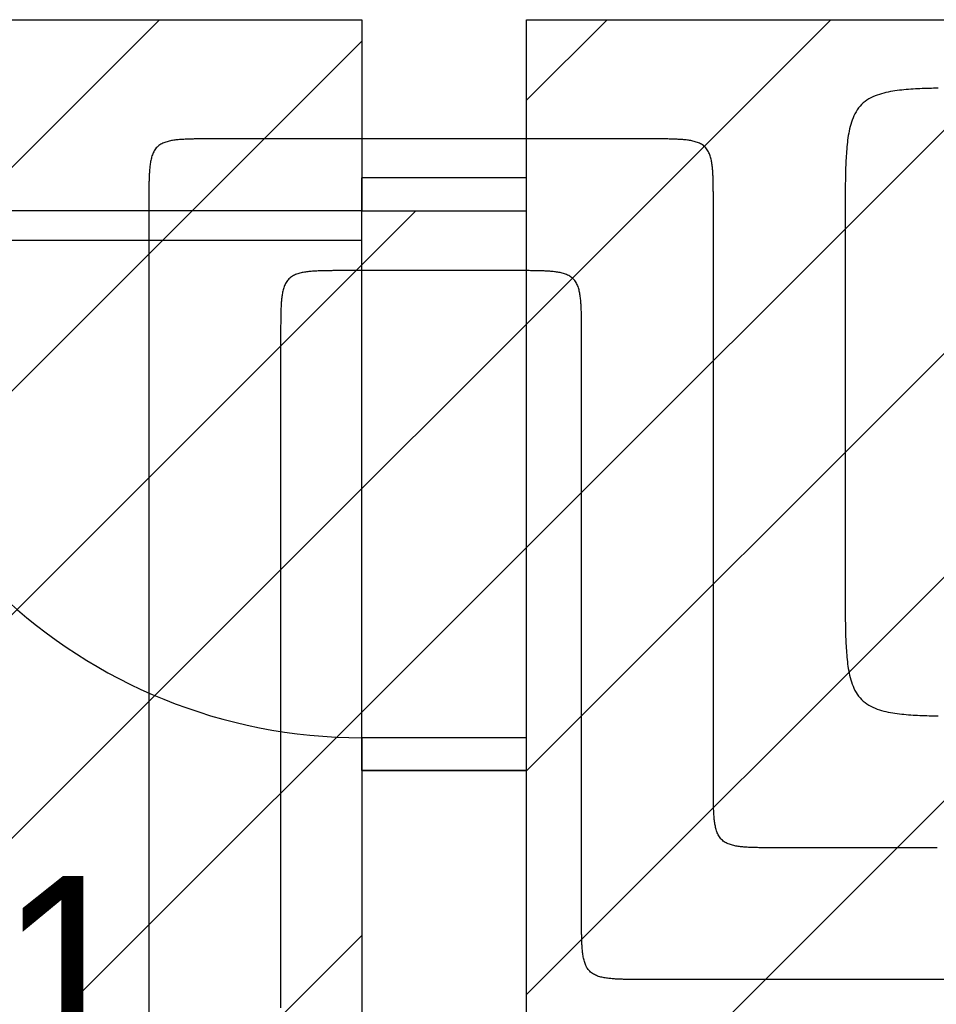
# Model space of a CAD drawing. Extents: x 997 to 109698, y 921 to 94021.
# Tile 315 of 656: x 9504 to 10894, y 43426 to 44921. Entities that reach past the tile are written whole.
import ezdxf

# ---------------------------------------------------------------- set-up
doc = ezdxf.new("R2010")
doc.units = 0
doc.header["$MEASUREMENT"] = 0
for name, color, linetype in [('12', 7, 'CONTINUOUS'), ('16', 7, 'CONTINUOUS'), ('28', 7, 'CONTINUOUS'), ('40', 7, 'CONTINUOUS')]:
    doc.layers.add(name, color=color, linetype=linetype)
doc.styles.get("Standard").update_dxf_attribs({"font": 'Arial.ttf', "height": 0.2})

msp = doc.modelspace()

# ---------------------------------------------------------------- linework, layer by layer
at = {"layer": '12', "color": 6}
for points in [[(10897.205449, 44816.597347), (10893.743485, 44816.541868), (10890.281693, 44816.47729), (10886.820116, 44816.402517), (10883.358797, 44816.316452), (10879.897778, 44816.217996), (10876.437105, 44816.106054), (10872.97682, 44815.979522), (10869.516966, 44815.837309), (10866.057586, 44815.678312), (10862.598775, 44815.501214), (10859.140924, 44815.303366), (10855.684536, 44815.081635), (10852.230114, 44814.832883), (10848.77816, 44814.553977), (10845.329177, 44814.24178), (10841.883666, 44813.893158), (10838.442132, 44813.504976), (10835.005075, 44813.074098), (10831.573031, 44812.597321), (10828.147662, 44812.069119), (10824.732037, 44811.481057), (10821.329313, 44810.824521), (10817.942648, 44810.090896), (10814.575199, 44809.271568), (10811.230124, 44808.357918), (10807.91058, 44807.341334), (10804.6212, 44806.212791), (10801.374413, 44804.961087), (10798.185223, 44803.574309), (10795.068632, 44802.040542), (10792.039644, 44800.347868), (10789.113261, 44798.484375), (10786.304199, 44796.440091), (10783.625005, 44794.219787), (10781.087228, 44791.834974), (10778.702414, 44789.297197), (10776.48211, 44786.618002), (10774.437827, 44783.808941), (10772.574333, 44780.882557), (10770.88166, 44777.853569), (10769.347892, 44774.736978), (10767.961114, 44771.547789), (10766.709411, 44768.301002), (10765.580867, 44765.01162), (10764.564283, 44761.692077), (10763.650634, 44758.347003), (10762.831305, 44754.979553), (10762.09768, 44751.592889), (10761.441144, 44748.190165), (10760.853083, 44744.774539), (10760.32488, 44741.34917), (10759.848104, 44737.917126), (10759.417225, 44734.480069), (10759.029043, 44731.038535), (10758.680421, 44727.593024), (10758.368225, 44724.144042), (10758.089319, 44720.692087), (10757.840567, 44717.237666), (10757.618835, 44713.781277), (10757.420988, 44710.323426), (10757.243889, 44706.864615), (10757.084893, 44703.405235), (10756.942679, 44699.945383), (10756.816149, 44696.485096), (10756.704205, 44693.024423), (10756.605749, 44689.563405), (10756.519684, 44686.102086), (10756.444912, 44682.640509), (10756.380334, 44679.178716), (10756.324854, 44675.716752), (10756.277374, 44672.254662), (10756.236795, 44668.792485), (10756.202026, 44665.330268), (10756.172255, 44661.868036), (10756.147071, 44658.405791), (10756.126092, 44654.943533), (10756.108938, 44651.481268), (10756.095227, 44648.018993), (10756.084577, 44644.556711), (10756.076608, 44641.094425), (10756.070939, 44637.632131), (10756.067187, 44634.169835), (10756.064973, 44630.707536), (10756.063914, 44627.245236), (10756.06363, 44623.782936), (10756.063739, 44620.320637), (10756.06386, 44616.858342)], [(9799.50386, 44739.698341), (9797.772712, 44739.698401), (9796.041563, 44739.698456), (9794.310413, 44739.698315), (9792.579263, 44739.697785), (9790.848113, 44739.696678), (9789.116965, 44739.694803), (9787.385819, 44739.691967), (9785.654675, 44739.687982), (9783.923534, 44739.682658), (9782.192397, 44739.675802), (9780.461264, 44739.667225), (9778.730136, 44739.656735), (9776.999014, 44739.644144), (9775.267897, 44739.629258), (9773.536788, 44739.611875), (9771.8057, 44739.591585), (9770.074654, 44739.567844), (9768.343673, 44739.540105), (9766.612777, 44739.507816), (9764.881988, 44739.470429), (9763.151329, 44739.427397), (9761.420819, 44739.378168), (9759.690483, 44739.322196), (9757.96034, 44739.258931), (9756.230413, 44739.187825), (9754.500723, 44739.108326), (9752.771318, 44739.019777), (9751.042392, 44738.920853), (9749.314198, 44738.809987), (9747.586987, 44738.685613), (9745.86101, 44738.546158), (9744.136519, 44738.390062), (9742.413763, 44738.215751), (9740.692996, 44738.021659), (9738.974468, 44737.806219), (9737.258446, 44737.567832), (9735.545761, 44737.303731), (9733.837949, 44737.009699), (9732.136587, 44736.681432), (9730.443254, 44736.314619), (9728.75953, 44735.904954), (9727.086992, 44735.448129), (9725.42722, 44734.939839), (9723.78253, 44734.375566), (9722.159137, 44733.749714), (9720.564542, 44733.056325), (9719.006246, 44732.289441), (9717.491752, 44731.443106), (9716.028561, 44730.511358), (9714.62403, 44729.489216), (9713.284433, 44728.379064), (9712.015544, 44727.186657), (9710.823137, 44725.917768), (9709.712985, 44724.578172), (9708.690844, 44723.173641), (9707.759096, 44721.71045), (9706.91276, 44720.195955), (9706.145876, 44718.63766), (9705.452487, 44717.043065), (9704.826635, 44715.419672), (9704.262364, 44713.774981), (9703.754072, 44712.11521), (9703.297247, 44710.442672), (9702.887583, 44708.758947), (9702.52077, 44707.065616), (9702.192502, 44705.364253), (9701.898472, 44703.65644), (9701.63437, 44701.943755), (9701.395982, 44700.227733), (9701.180543, 44698.509205), (9700.986451, 44696.788438), (9700.812141, 44695.065683), (9700.656043, 44693.341191), (9700.51659, 44691.615215), (9700.392214, 44689.888004), (9700.281348, 44688.159809), (9700.182424, 44686.430885), (9700.093875, 44684.701479), (9700.014377, 44682.971789), (9699.94327, 44681.241862), (9699.880005, 44679.511719), (9699.824033, 44677.781382), (9699.774805, 44676.050873), (9699.731772, 44674.320214), (9699.694386, 44672.589425), (9699.662097, 44670.858528), (9699.634357, 44669.127547), (9699.610617, 44667.396501), (9699.590328, 44665.665413), (9699.572943, 44663.934304), (9699.558058, 44662.203189), (9699.545466, 44660.472065), (9699.534976, 44658.740937), (9699.526399, 44657.009804), (9699.519543, 44655.278667), (9699.514219, 44653.547527), (9699.510234, 44651.816383), (9699.507399, 44650.085236), (9699.505524, 44648.354088), (9699.504417, 44646.62294), (9699.503887, 44644.891788), (9699.503745, 44643.16064), (9699.5038, 44641.429489), (9699.50386, 44639.698341)], [(10456.06386, 44739.698341), (10449.750783, 44739.698341), (10443.437706, 44739.698341), (10437.124629, 44739.698341), (10430.811553, 44739.698341), (10424.498476, 44739.698341), (10418.185399, 44739.698341), (10411.872322, 44739.698341), (10405.559245, 44739.698341), (10399.246168, 44739.698341), (10392.933091, 44739.698341), (10386.620014, 44739.698341), (10380.306937, 44739.698341), (10373.99386, 44739.698341), (10367.680783, 44739.698341), (10361.367706, 44739.698341), (10355.054629, 44739.698341), (10348.741553, 44739.698341), (10342.428476, 44739.698341), (10336.115399, 44739.698341), (10329.802322, 44739.698341), (10323.489245, 44739.698341), (10317.176168, 44739.698341), (10310.863091, 44739.698341), (10304.550014, 44739.698341), (10298.236937, 44739.698341), (10291.92386, 44739.698341), (10285.610783, 44739.698341), (10279.297706, 44739.698341), (10272.984629, 44739.698341), (10266.671553, 44739.698341), (10260.358476, 44739.698341), (10254.045399, 44739.698341), (10247.732322, 44739.698341), (10241.419245, 44739.698341), (10235.106168, 44739.698341), (10228.793091, 44739.698341), (10222.480014, 44739.698341), (10216.166937, 44739.698341), (10209.85386, 44739.698341), (10203.540783, 44739.698341), (10197.227706, 44739.698341), (10190.91463, 44739.698341), (10184.601552, 44739.698341), (10178.288476, 44739.698341), (10171.975399, 44739.698341), (10165.662322, 44739.698341), (10159.349245, 44739.698341), (10153.036168, 44739.698341), (10146.723091, 44739.698341), (10140.410014, 44739.698341), (10134.096937, 44739.698341), (10127.78386, 44739.69834), (10121.470783, 44739.698341), (10115.157706, 44739.698341), (10108.84463, 44739.698341), (10102.531552, 44739.698341), (10096.218476, 44739.698341), (10089.905399, 44739.698341), (10083.592322, 44739.698341), (10077.279245, 44739.698341), (10070.966168, 44739.698341), (10064.653091, 44739.698341), (10058.340014, 44739.698341), (10052.026937, 44739.698341), (10045.71386, 44739.698341), (10039.400783, 44739.698341), (10033.087706, 44739.698341), (10026.77463, 44739.698341), (10020.461552, 44739.698341), (10014.148476, 44739.698341), (10007.835399, 44739.698341), (10001.522322, 44739.698341), (9995.209245, 44739.698341), (9988.896168, 44739.698341), (9982.583091, 44739.698341), (9976.270014, 44739.698341), (9969.956937, 44739.698341), (9963.64386, 44739.698341), (9957.330783, 44739.698341), (9951.017706, 44739.698341), (9944.704629, 44739.698341), (9938.391553, 44739.698341), (9932.078476, 44739.698341), (9925.765399, 44739.698341), (9919.452322, 44739.698341), (9913.139245, 44739.698341), (9906.826168, 44739.698341), (9900.513091, 44739.698341), (9894.200014, 44739.698341), (9887.886937, 44739.698341), (9881.57386, 44739.698341), (9875.260783, 44739.698341), (9868.947706, 44739.698341), (9862.63463, 44739.698341), (9856.321552, 44739.698341), (9850.008476, 44739.698341), (9843.695399, 44739.698341), (9837.382322, 44739.698341), (9831.069245, 44739.698341), (9824.756168, 44739.698341), (9818.443091, 44739.698341), (9812.130014, 44739.698341), (9805.816937, 44739.698341), (9799.50386, 44739.698341)], [(10556.06386, 44639.698341), (10556.063921, 44641.429489), (10556.063975, 44643.16064), (10556.063833, 44644.891789), (10556.063304, 44646.62294), (10556.062197, 44648.354088), (10556.060321, 44650.085236), (10556.057486, 44651.816383), (10556.053502, 44653.547527), (10556.048177, 44655.278667), (10556.041321, 44657.009804), (10556.032744, 44658.740937), (10556.022255, 44660.472065), (10556.009663, 44662.203189), (10555.994777, 44663.934304), (10555.977393, 44665.665413), (10555.957103, 44667.396501), (10555.933363, 44669.127546), (10555.905623, 44670.858528), (10555.873335, 44672.589425), (10555.835948, 44674.320214), (10555.792916, 44676.050873), (10555.743688, 44677.781382), (10555.687716, 44679.511718), (10555.624451, 44681.241862), (10555.553344, 44682.971789), (10555.473846, 44684.701479), (10555.385296, 44686.430885), (10555.286372, 44688.159809), (10555.175507, 44689.888004), (10555.051131, 44691.615215), (10554.911678, 44693.341191), (10554.75558, 44695.065683), (10554.581269, 44696.788438), (10554.387178, 44698.509205), (10554.171739, 44700.227733), (10553.93335, 44701.943755), (10553.669249, 44703.65644), (10553.375218, 44705.364253), (10553.046951, 44707.065616), (10552.680138, 44708.758947), (10552.270473, 44710.442672), (10551.813649, 44712.11521), (10551.305357, 44713.774981), (10550.741085, 44715.419672), (10550.115234, 44717.043065), (10549.421845, 44718.63766), (10548.654961, 44720.195955), (10547.808624, 44721.71045), (10546.876877, 44723.173641), (10545.854735, 44724.578172), (10544.744583, 44725.917769), (10543.552176, 44727.186657), (10542.283288, 44728.379064), (10540.943691, 44729.489216), (10539.53916, 44730.511358), (10538.075969, 44731.443106), (10536.561474, 44732.289441), (10535.003179, 44733.056325), (10533.408584, 44733.749714), (10531.78519, 44734.375566), (10530.1405, 44734.939839), (10528.480728, 44735.448129), (10526.808191, 44735.904954), (10525.124466, 44736.314619), (10523.431134, 44736.681432), (10521.729772, 44737.009699), (10520.021959, 44737.303731), (10518.309275, 44737.567832), (10516.593253, 44737.806219), (10514.874724, 44738.021659), (10513.153957, 44738.215751), (10511.431202, 44738.390062), (10509.70671, 44738.546159), (10507.980733, 44738.685613), (10506.253522, 44738.809988), (10504.525328, 44738.920853), (10502.796403, 44739.019777), (10501.066997, 44739.108328), (10499.337308, 44739.187825), (10497.607381, 44739.258932), (10495.877238, 44739.322196), (10494.146901, 44739.378169), (10492.416392, 44739.427397), (10490.685732, 44739.470429), (10488.954944, 44739.507816), (10487.224048, 44739.540105), (10485.493066, 44739.567844), (10483.76202, 44739.591585), (10482.030932, 44739.611875), (10480.299824, 44739.629258), (10478.568707, 44739.644144), (10476.837585, 44739.656736), (10475.106456, 44739.667225), (10473.375324, 44739.675802), (10471.644186, 44739.682658), (10469.913046, 44739.687982), (10468.181902, 44739.691967), (10466.450755, 44739.694801), (10464.719607, 44739.696678), (10462.988458, 44739.697785), (10461.257308, 44739.698315), (10459.526158, 44739.698456), (10457.795008, 44739.698401), (10456.06386, 44739.698341)], [(9699.50386, 44639.698341), (9699.50386, 44618.897572), (9699.50386, 44598.096802), (9699.50386, 44577.296034), (9699.50386, 44556.495264), (9699.50386, 44535.694496), (9699.50386, 44514.893726), (9699.50386, 44494.092956), (9699.50386, 44473.292188), (9699.50386, 44452.491418), (9699.50386, 44431.690649), (9699.50386, 44410.889881), (9699.50386, 44390.08911), (9699.50386, 44369.288341), (9699.50386, 44348.487573), (9699.50386, 44327.686803), (9699.50386, 44306.886033), (9699.50386, 44286.085265), (9699.50386, 44265.284495), (9699.50386, 44244.483727), (9699.50386, 44223.682957), (9699.50386, 44202.882187), (9699.50386, 44182.081418), (9699.50386, 44161.280649), (9699.50386, 44140.479879), (9699.50386, 44119.67911), (9699.50386, 44098.878341), (9699.50386, 44078.077571), (9699.50386, 44057.276804), (9699.50386, 44036.476034), (9699.50386, 44015.675264), (9699.50386, 43994.874496), (9699.50386, 43974.073726), (9699.50386, 43953.272956), (9699.50386, 43932.472188), (9699.50386, 43911.671418), (9699.50386, 43890.870649), (9699.50386, 43870.069881), (9699.50386, 43849.26911), (9699.50386, 43828.468341), (9699.50386, 43807.667573), (9699.50386, 43786.866803), (9699.50386, 43766.066033), (9699.50386, 43745.265265), (9699.50386, 43724.464495), (9699.50386, 43703.663727), (9699.50386, 43682.862957), (9699.50386, 43662.062187), (9699.50386, 43641.261418), (9699.50386, 43620.460649), (9699.50386, 43599.65988), (9699.50386, 43578.859112), (9699.50386, 43558.058342), (9699.50386, 43537.257572), (9699.50386, 43516.456804), (9699.50386, 43495.656034), (9699.50386, 43474.855264), (9699.50386, 43454.054496), (9699.50386, 43433.253726), (9699.50386, 43412.452956)], [(10556.06386, 43763.538342), (10556.06386, 43771.962957), (10556.06386, 43780.387572), (10556.06386, 43788.812188), (10556.06386, 43797.236803), (10556.06386, 43805.661418), (10556.06386, 43814.086034), (10556.06386, 43822.510649), (10556.06386, 43830.935264), (10556.06386, 43839.35988), (10556.06386, 43847.784495), (10556.06386, 43856.20911), (10556.06386, 43864.633726), (10556.06386, 43873.058341), (10556.06386, 43881.482956), (10556.06386, 43889.907572), (10556.06386, 43898.332187), (10556.06386, 43906.756803), (10556.06386, 43915.181418), (10556.06386, 43923.606033), (10556.06386, 43932.030649), (10556.06386, 43940.455264), (10556.06386, 43948.879879), (10556.06386, 43957.304495), (10556.06386, 43965.72911), (10556.06386, 43974.153726), (10556.06386, 43982.578341), (10556.06386, 43991.002958), (10556.06386, 43999.427572), (10556.06386, 44007.852187), (10556.06386, 44016.276804), (10556.06386, 44024.701418), (10556.06386, 44033.126033), (10556.06386, 44041.55065), (10556.06386, 44049.975264), (10556.06386, 44058.399881), (10556.06386, 44066.824496), (10556.06386, 44075.24911), (10556.06386, 44083.673727), (10556.06386, 44092.098342), (10556.06386, 44100.522956), (10556.06386, 44108.947573), (10556.06386, 44117.372188), (10556.06386, 44125.796804), (10556.06386, 44134.221419), (10556.06386, 44142.646034), (10556.06386, 44151.07065), (10556.06386, 44159.495265), (10556.06386, 44167.91988), (10556.06386, 44176.344496), (10556.06386, 44184.769111), (10556.06386, 44193.193726), (10556.06386, 44201.618342), (10556.06386, 44210.042957), (10556.06386, 44218.467572), (10556.06386, 44226.892187), (10556.06386, 44235.316803), (10556.06386, 44243.741418), (10556.06386, 44252.166033), (10556.06386, 44260.590649), (10556.06386, 44269.015264), (10556.06386, 44277.439879), (10556.06386, 44285.864495), (10556.06386, 44294.28911), (10556.06386, 44302.713725), (10556.06386, 44311.138341), (10556.06386, 44319.562956), (10556.06386, 44327.987572), (10556.06386, 44336.412187), (10556.06386, 44344.836802), (10556.06386, 44353.261418), (10556.06386, 44361.686033), (10556.06386, 44370.110649), (10556.06386, 44378.535264), (10556.06386, 44386.95988), (10556.06386, 44395.384495), (10556.06386, 44403.80911), (10556.06386, 44412.233726), (10556.06386, 44420.658341), (10556.06386, 44429.082956), (10556.06386, 44437.507572), (10556.06386, 44445.932187), (10556.06386, 44454.356804), (10556.06386, 44462.781418), (10556.06386, 44471.206033), (10556.06386, 44479.63065), (10556.06386, 44488.055264), (10556.06386, 44496.479879), (10556.06386, 44504.904496), (10556.06386, 44513.329111), (10556.06386, 44521.753727), (10556.06386, 44530.178342), (10556.06386, 44538.602957), (10556.06386, 44547.027573), (10556.06386, 44555.452188), (10556.06386, 44563.876804), (10556.06386, 44572.301419), (10556.06386, 44580.726034), (10556.06386, 44589.15065), (10556.063861, 44597.575265), (10556.06386, 44605.99988), (10556.06386, 44614.424495), (10556.06386, 44622.849111), (10556.06386, 44631.273726), (10556.06386, 44639.698341)], [(10756.06386, 44616.858342), (10756.06386, 44611.537956), (10756.06386, 44606.217572), (10756.06386, 44600.897187), (10756.06386, 44595.576803), (10756.06386, 44590.256419), (10756.06386, 44584.936033), (10756.06386, 44579.615648), (10756.06386, 44574.295264), (10756.06386, 44568.97488), (10756.06386, 44563.654495), (10756.06386, 44558.334111), (10756.06386, 44553.013726), (10756.06386, 44547.693342), (10756.06386, 44542.372956), (10756.06386, 44537.052572), (10756.06386, 44531.732187), (10756.06386, 44526.411803), (10756.06386, 44521.091419), (10756.06386, 44515.771033), (10756.06386, 44510.45065), (10756.06386, 44505.130264), (10756.06386, 44499.809879), (10756.06386, 44494.489495), (10756.06386, 44489.169111), (10756.06386, 44483.848725), (10756.06386, 44478.528342), (10756.06386, 44473.207956), (10756.06386, 44467.887572), (10756.06386, 44462.567187), (10756.06386, 44457.246803), (10756.06386, 44451.926418), (10756.06386, 44446.606033), (10756.06386, 44441.285648), (10756.06386, 44435.965264), (10756.06386, 44430.644879), (10756.06386, 44425.324494), (10756.06386, 44420.004111), (10756.06386, 44414.683725), (10756.06386, 44409.363342), (10756.06386, 44404.042956), (10756.06386, 44398.722572), (10756.06386, 44393.402187), (10756.06386, 44388.081803), (10756.06386, 44382.761418), (10756.06386, 44377.441033), (10756.06386, 44372.120648), (10756.06386, 44366.800264), (10756.06386, 44361.479879), (10756.06386, 44356.159495), (10756.06386, 44350.839111), (10756.06386, 44345.518725), (10756.06386, 44340.198342), (10756.06386, 44334.877956), (10756.06386, 44329.557572), (10756.06386, 44324.237187), (10756.06386, 44318.916803), (10756.06386, 44313.596418), (10756.06386, 44308.276033), (10756.06386, 44302.95565), (10756.06386, 44297.635264), (10756.06386, 44292.314879), (10756.06386, 44286.994495), (10756.06386, 44281.674111), (10756.06386, 44276.353726), (10756.06386, 44271.033342), (10756.06386, 44265.712956), (10756.06386, 44260.392573), (10756.06386, 44255.072187), (10756.06386, 44249.751803), (10756.06386, 44244.431418), (10756.06386, 44239.111034), (10756.06386, 44233.79065), (10756.06386, 44228.470264), (10756.06386, 44223.149879), (10756.06386, 44217.829495), (10756.06386, 44212.509111), (10756.06386, 44207.188725), (10756.06386, 44201.868342), (10756.06386, 44196.547956), (10756.06386, 44191.227573), (10756.06386, 44185.907187), (10756.06386, 44180.586803), (10756.06386, 44175.266418), (10756.06386, 44169.946034), (10756.06386, 44164.625648), (10756.06386, 44159.305264), (10756.06386, 44153.984879), (10756.06386, 44148.664495), (10756.06386, 44143.34411), (10756.06386, 44138.023725), (10756.06386, 44132.703342), (10756.06386, 44127.382956), (10756.06386, 44122.062573), (10756.06386, 44116.742187), (10756.06386, 44111.421803), (10756.06386, 44106.101418), (10756.06386, 44100.781034), (10756.06386, 44095.460649), (10756.06386, 44090.140264), (10756.06386, 44084.819879), (10756.06386, 44079.499495), (10756.06386, 44074.17911), (10756.06386, 44068.858725), (10756.06386, 44063.538342)], [(10756.06386, 44063.538342), (10756.063739, 44060.076044), (10756.06363, 44056.613747), (10756.063914, 44053.151446), (10756.064973, 44049.689146), (10756.067188, 44046.226847), (10756.070939, 44042.764551), (10756.076608, 44039.302259), (10756.084577, 44035.83997), (10756.095227, 44032.377689), (10756.108938, 44028.915414), (10756.126092, 44025.45315), (10756.147071, 44021.990892), (10756.172255, 44018.528647), (10756.202026, 44015.066414), (10756.236795, 44011.604198), (10756.277374, 44008.142021), (10756.324855, 44004.67993), (10756.380335, 44001.217966), (10756.444912, 43997.756175), (10756.519684, 43994.294598), (10756.605749, 43990.833277), (10756.704205, 43987.372259), (10756.816149, 43983.911586), (10756.942679, 43980.451301), (10757.084893, 43976.991446), (10757.243889, 43973.532067), (10757.420988, 43970.073256), (10757.618836, 43966.615405), (10757.840568, 43963.159018), (10758.089319, 43959.704595), (10758.368225, 43956.252642), (10758.680421, 43952.803659), (10759.029043, 43949.358149), (10759.417225, 43945.916612), (10759.848104, 43942.479556), (10760.32488, 43939.047512), (10760.853083, 43935.622144), (10761.441144, 43932.206518), (10762.09768, 43928.803795), (10762.831305, 43925.417129), (10763.650634, 43922.04968), (10764.564283, 43918.704605), (10765.580867, 43915.385061), (10766.709411, 43912.09568), (10767.961114, 43908.848895), (10769.347892, 43905.659704), (10770.88166, 43902.543114), (10772.574333, 43899.514125), (10774.437827, 43896.587742), (10776.48211, 43893.77868), (10778.702414, 43891.099486), (10781.087228, 43888.561708), (10783.625005, 43886.176895), (10786.3042, 43883.956591), (10789.113261, 43881.912309), (10792.039644, 43880.048814), (10795.068632, 43878.356141), (10798.185223, 43876.822372), (10801.374413, 43875.435595), (10804.6212, 43874.183892), (10807.910581, 43873.055347), (10811.230124, 43872.038764), (10814.5752, 43871.125116), (10817.942648, 43870.305785), (10821.329313, 43869.572161), (10824.732037, 43868.915625), (10828.147663, 43868.327563), (10831.573031, 43867.799361), (10835.005076, 43867.322586), (10838.442132, 43866.891706), (10841.883667, 43866.503523), (10845.329177, 43866.154901), (10848.77816, 43865.842707), (10852.230114, 43865.563799), (10855.684536, 43865.315048), (10859.140924, 43865.093316), (10862.598775, 43864.895468), (10866.057586, 43864.71837), (10869.516966, 43864.559375), (10872.97682, 43864.41716), (10876.437105, 43864.29063), (10879.897779, 43864.178685), (10883.358797, 43864.08023), (10886.820116, 43863.994166), (10890.281693, 43863.919392), (10893.743486, 43863.854815), (10897.205449, 43863.799335)], [(10656.06386, 43663.538341), (10654.332712, 43663.53828), (10652.601563, 43663.538226), (10650.870413, 43663.538368), (10649.139263, 43663.538897), (10647.408113, 43663.540005), (10645.676965, 43663.54188), (10643.945819, 43663.544715), (10642.214675, 43663.548699), (10640.483534, 43663.554024), (10638.752397, 43663.56088), (10637.021264, 43663.569457), (10635.290136, 43663.579946), (10633.559014, 43663.592539), (10631.827897, 43663.607424), (10630.096788, 43663.624808), (10628.3657, 43663.645098), (10626.634655, 43663.668839), (10624.903673, 43663.696578), (10623.172777, 43663.728867), (10621.441988, 43663.766254), (10619.711328, 43663.809286), (10617.98082, 43663.858515), (10616.250483, 43663.914485), (10614.52034, 43663.97775), (10612.790413, 43664.048858), (10611.060723, 43664.128355), (10609.331318, 43664.216905), (10607.602392, 43664.31583), (10605.874199, 43664.426696), (10604.146987, 43664.55107), (10602.42101, 43664.690523), (10600.696519, 43664.846621), (10598.973764, 43665.020932), (10597.252996, 43665.215024), (10595.534468, 43665.430463), (10593.818446, 43665.668851), (10592.105761, 43665.932952), (10590.397949, 43666.226984), (10588.696587, 43666.555251), (10587.003254, 43666.922065), (10585.31953, 43667.331728), (10583.646992, 43667.788552), (10581.98722, 43668.296844), (10580.34253, 43668.861117), (10578.719137, 43669.486969), (10577.124542, 43670.180358), (10575.566246, 43670.94724), (10574.051752, 43671.793577), (10572.58856, 43672.725325), (10571.18403, 43673.747466), (10569.844432, 43674.857619), (10568.575544, 43676.050026), (10567.383137, 43677.318913), (10566.272985, 43678.658511), (10565.250843, 43680.063041), (10564.319097, 43681.526233), (10563.47276, 43683.040727), (10562.705876, 43684.599022), (10562.012487, 43686.193618), (10561.386635, 43687.817011), (10560.822364, 43689.461702), (10560.314072, 43691.121473), (10559.857247, 43692.794011), (10559.447583, 43694.477736), (10559.08077, 43696.171068), (10558.752502, 43697.872429), (10558.458472, 43699.580242), (10558.19437, 43701.292927), (10557.955982, 43703.00895), (10557.740543, 43704.727477), (10557.546452, 43706.448244), (10557.372141, 43708.171), (10557.216043, 43709.895491), (10557.07659, 43711.621468), (10556.952214, 43713.348679), (10556.841348, 43715.076874), (10556.742424, 43716.805798), (10556.653875, 43718.535204), (10556.574377, 43720.264894), (10556.50327, 43721.994821), (10556.440005, 43723.724963), (10556.384033, 43725.4553), (10556.334805, 43727.18581), (10556.291772, 43728.91647), (10556.254386, 43730.647258), (10556.222097, 43732.378155), (10556.194358, 43734.109135), (10556.170617, 43735.840181), (10556.150327, 43737.57127), (10556.132943, 43739.302378), (10556.118058, 43741.033494), (10556.105466, 43742.764618), (10556.094976, 43744.495746), (10556.086399, 43746.226877), (10556.079543, 43747.958015), (10556.074219, 43749.689156), (10556.070234, 43751.4203), (10556.0674, 43753.151446), (10556.065524, 43754.882595), (10556.064417, 43756.613743), (10556.063887, 43758.344895), (10556.063745, 43760.076043), (10556.0638, 43761.807194), (10556.06386, 43763.538342)], [(10895.453284, 43663.538341), (10881.371553, 43663.538341), (10867.289822, 43663.538341), (10853.208091, 43663.538341), (10839.12636, 43663.538341), (10825.04463, 43663.538341), (10810.962899, 43663.538341), (10796.881168, 43663.538341), (10782.799437, 43663.538341), (10768.717706, 43663.538341), (10754.635976, 43663.538341), (10740.554245, 43663.538341), (10726.472514, 43663.538341), (10712.390783, 43663.538341), (10698.309053, 43663.538341), (10684.227322, 43663.538341), (10670.145591, 43663.538341), (10656.06386, 43663.538341)]]:
    msp.add_lwpolyline(points, dxfattribs=at)
at = {"layer": '12', "color": 5}
for points in [[(9999.50386, 44539.698341), (9997.772712, 44539.698401), (9996.041563, 44539.698456), (9994.310412, 44539.698314), (9992.579263, 44539.697784), (9990.848113, 44539.696677), (9989.116965, 44539.694801), (9987.385819, 44539.691967), (9985.654675, 44539.687983), (9983.923534, 44539.682658), (9982.192397, 44539.675802), (9980.461264, 44539.667225), (9978.730136, 44539.656735), (9976.999014, 44539.644144), (9975.267897, 44539.629258), (9973.536788, 44539.611874), (9971.8057, 44539.591584), (9970.074654, 44539.567844), (9968.343673, 44539.540105), (9966.612777, 44539.507815), (9964.881988, 44539.47043), (9963.151329, 44539.427398), (9961.420819, 44539.378169), (9959.690483, 44539.322197), (9957.96034, 44539.258932), (9956.230413, 44539.187824), (9954.500723, 44539.108326), (9952.771318, 44539.019777), (9951.042392, 44538.920854), (9949.314198, 44538.809987), (9947.586987, 44538.685612), (9945.86101, 44538.546159), (9944.136519, 44538.390061), (9942.413764, 44538.21575), (9940.692996, 44538.021659), (9938.974468, 44537.806219), (9937.258446, 44537.567831), (9935.545761, 44537.303729), (9933.837949, 44537.0097), (9932.136587, 44536.681431), (9930.443254, 44536.314619), (9928.75953, 44535.904954), (9927.086992, 44535.44813), (9925.42722, 44534.939839), (9923.78253, 44534.375567), (9922.159137, 44533.749714), (9920.564542, 44533.056326), (9919.006246, 44532.289441), (9917.491752, 44531.443106), (9916.02856, 44530.511357), (9914.62403, 44529.489216), (9913.284433, 44528.379065), (9912.015544, 44527.186658), (9910.823137, 44525.917769), (9909.712985, 44524.578172), (9908.690844, 44523.173641), (9907.759097, 44521.710451), (9906.91276, 44520.195955), (9906.145876, 44518.63766), (9905.452487, 44517.043064), (9904.826636, 44515.419672), (9904.262364, 44513.774981), (9903.754072, 44512.115209), (9903.297247, 44510.442673), (9902.887583, 44508.758947), (9902.52077, 44507.065614), (9902.192502, 44505.364252), (9901.898471, 44503.65644), (9901.63437, 44501.943755), (9901.395982, 44500.227734), (9901.180543, 44498.509205), (9900.986451, 44496.788438), (9900.812141, 44495.065684), (9900.656043, 44493.341191), (9900.51659, 44491.615214), (9900.392214, 44489.888004), (9900.281348, 44488.159809), (9900.182424, 44486.430885), (9900.093875, 44484.701478), (9900.014377, 44482.971788), (9899.94327, 44481.241861), (9899.880005, 44479.511719), (9899.824033, 44477.781382), (9899.774805, 44476.050874), (9899.731772, 44474.320214), (9899.694386, 44472.589424), (9899.662097, 44470.858529), (9899.634357, 44469.127547), (9899.610617, 44467.396501), (9899.590327, 44465.665414), (9899.572943, 44463.934304), (9899.558057, 44462.203187), (9899.545466, 44460.472065), (9899.534976, 44458.740938), (9899.526399, 44457.009804), (9899.519543, 44455.278667), (9899.514219, 44453.547526), (9899.510234, 44451.816382), (9899.5074, 44450.085236), (9899.505524, 44448.354088), (9899.504417, 44446.62294), (9899.503887, 44444.891789), (9899.503745, 44443.160638), (9899.5038, 44441.42949), (9899.50386, 44439.698342)], [(10256.06386, 44539.698341), (10253.596937, 44539.698341), (10251.130014, 44539.698341), (10248.663091, 44539.698341), (10246.196168, 44539.698341), (10243.729245, 44539.698341), (10241.262322, 44539.698341), (10238.795399, 44539.698341), (10236.328476, 44539.698341), (10233.861553, 44539.698341), (10231.39463, 44539.698341), (10228.927706, 44539.698341), (10226.460783, 44539.698341), (10223.99386, 44539.698341), (10221.526937, 44539.698341), (10219.060014, 44539.698341), (10216.593091, 44539.698341), (10214.126168, 44539.698341), (10211.659245, 44539.698341), (10209.192322, 44539.698341), (10206.725399, 44539.698341), (10204.258476, 44539.698341), (10201.791553, 44539.698341), (10199.32463, 44539.698341), (10196.857706, 44539.698341), (10194.390783, 44539.698341), (10191.92386, 44539.698341), (10189.456937, 44539.698341), (10186.990014, 44539.698341), (10184.523091, 44539.698341), (10182.056168, 44539.698341), (10179.589245, 44539.698341), (10177.122322, 44539.698341), (10174.655399, 44539.698341), (10172.188476, 44539.698341), (10169.721553, 44539.698341), (10167.25463, 44539.698341), (10164.787707, 44539.698341), (10162.320783, 44539.698341), (10159.85386, 44539.698341), (10157.386937, 44539.698341), (10154.920014, 44539.698341), (10152.453091, 44539.698341), (10149.986168, 44539.698341), (10147.519245, 44539.698341), (10145.052322, 44539.698341), (10142.585399, 44539.698341), (10140.118476, 44539.698341), (10137.651553, 44539.698341), (10135.18463, 44539.698341), (10132.717706, 44539.698341), (10130.250783, 44539.698341), (10127.78386, 44539.698341), (10125.316937, 44539.698341), (10122.850014, 44539.698341), (10120.383091, 44539.698341), (10117.916168, 44539.698341), (10115.449245, 44539.698341), (10112.982322, 44539.698341), (10110.515399, 44539.698341), (10108.048476, 44539.698341), (10105.581553, 44539.698341), (10103.114629, 44539.698341), (10100.647706, 44539.698341), (10098.180783, 44539.698341), (10095.71386, 44539.698341), (10093.246937, 44539.698341), (10090.780014, 44539.698341), (10088.313091, 44539.698341), (10085.846168, 44539.698341), (10083.379245, 44539.698341), (10080.912322, 44539.698341), (10078.445399, 44539.698341), (10075.978476, 44539.698341), (10073.511553, 44539.698341), (10071.044629, 44539.698341), (10068.577706, 44539.698341), (10066.110783, 44539.698341), (10063.64386, 44539.698341), (10061.176937, 44539.698341), (10058.710014, 44539.698341), (10056.243091, 44539.698341), (10053.776168, 44539.698341), (10051.309245, 44539.698341), (10048.842322, 44539.698341), (10046.375399, 44539.698341), (10043.908476, 44539.698341), (10041.441553, 44539.698341), (10038.97463, 44539.698341), (10036.507706, 44539.698341), (10034.040783, 44539.698341), (10031.57386, 44539.698341), (10029.106937, 44539.698341), (10026.640014, 44539.698341), (10024.173091, 44539.698341), (10021.706168, 44539.698341), (10019.239245, 44539.698341), (10016.772322, 44539.698341), (10014.305399, 44539.698341), (10011.838476, 44539.698341), (10009.371553, 44539.698341), (10006.904629, 44539.698341), (10004.437706, 44539.698341), (10001.970783, 44539.698341), (9999.50386, 44539.698341)], [(10356.06386, 44439.698342), (10356.063921, 44441.42949), (10356.063975, 44443.160638), (10356.063833, 44444.891789), (10356.063304, 44446.62294), (10356.062197, 44448.354088), (10356.060321, 44450.085236), (10356.057486, 44451.816382), (10356.053502, 44453.547526), (10356.048177, 44455.278667), (10356.041321, 44457.009804), (10356.032744, 44458.740938), (10356.022255, 44460.472065), (10356.009663, 44462.203189), (10355.994778, 44463.934304), (10355.977393, 44465.665414), (10355.957103, 44467.396501), (10355.933363, 44469.127547), (10355.905623, 44470.858529), (10355.873335, 44472.589426), (10355.835948, 44474.320214), (10355.792916, 44476.050874), (10355.743688, 44477.781382), (10355.687716, 44479.511719), (10355.624451, 44481.241861), (10355.553344, 44482.971788), (10355.473846, 44484.701478), (10355.385297, 44486.430885), (10355.286373, 44488.159809), (10355.175507, 44489.888004), (10355.051131, 44491.615214), (10354.911678, 44493.341191), (10354.75558, 44495.065684), (10354.581269, 44496.788438), (10354.387178, 44498.509205), (10354.171738, 44500.227734), (10353.93335, 44501.943755), (10353.669249, 44503.65644), (10353.375218, 44505.364253), (10353.04695, 44507.065614), (10352.680138, 44508.758947), (10352.270473, 44510.442671), (10351.813649, 44512.115209), (10351.305357, 44513.774981), (10350.741085, 44515.419672), (10350.115234, 44517.043066), (10349.421845, 44518.63766), (10348.654961, 44520.195955), (10347.808624, 44521.710449), (10346.876877, 44523.173641), (10345.854735, 44524.578172), (10344.744583, 44525.917769), (10343.552177, 44527.186658), (10342.283288, 44528.379065), (10340.943691, 44529.489216), (10339.53916, 44530.511359), (10338.075969, 44531.443106), (10336.561474, 44532.289441), (10335.003179, 44533.056326), (10333.408584, 44533.749714), (10331.785191, 44534.375567), (10330.1405, 44534.939839), (10328.480728, 44535.44813), (10326.808191, 44535.904954), (10325.124466, 44536.314619), (10323.431134, 44536.681431), (10321.729772, 44537.0097), (10320.021959, 44537.303729), (10318.309275, 44537.567831), (10316.593253, 44537.806219), (10314.874724, 44538.021659), (10313.153957, 44538.21575), (10311.431202, 44538.390061), (10309.70671, 44538.546159), (10307.980733, 44538.685612), (10306.253522, 44538.809987), (10304.525329, 44538.920854), (10302.796403, 44539.019777), (10301.066997, 44539.108327), (10299.337308, 44539.187824), (10297.607381, 44539.258932), (10295.877238, 44539.322197), (10294.146901, 44539.378169), (10292.416392, 44539.427396), (10290.685732, 44539.47043), (10288.954944, 44539.507815), (10287.224048, 44539.540105), (10285.493066, 44539.567844), (10283.76202, 44539.591584), (10282.030932, 44539.611874), (10280.299824, 44539.629258), (10278.568707, 44539.644144), (10276.837585, 44539.656735), (10275.106457, 44539.667225), (10273.375324, 44539.675802), (10271.644187, 44539.682658), (10269.913046, 44539.687983), (10268.181902, 44539.691967), (10266.450755, 44539.694802), (10264.719607, 44539.696679), (10262.988458, 44539.697784), (10261.257308, 44539.698314), (10259.526158, 44539.698456), (10257.795009, 44539.698401), (10256.06386, 44539.698341)], [(9899.50386, 44439.698342), (9899.50386, 44418.897572), (9899.50386, 44398.096802), (9899.50386, 44377.296034), (9899.503861, 44356.495264), (9899.503861, 44335.694495), (9899.50386, 44314.893726), (9899.50386, 44294.092956), (9899.50386, 44273.292187), (9899.50386, 44252.491419), (9899.50386, 44231.690648), (9899.50386, 44210.889879), (9899.50386, 44190.089111), (9899.50386, 44169.288341), (9899.50386, 44148.487573), (9899.50386, 44127.686803), (9899.50386, 44106.886033), (9899.50386, 44086.085265), (9899.50386, 44065.284495), (9899.50386, 44044.483726), (9899.50386, 44023.682956), (9899.50386, 44002.882187), (9899.50386, 43982.081418), (9899.50386, 43961.280648), (9899.50386, 43940.47988), (9899.50386, 43919.67911), (9899.50386, 43898.878342), (9899.50386, 43878.077572), (9899.50386, 43857.276803), (9899.50386, 43836.476034), (9899.50386, 43815.675264), (9899.50386, 43794.874495), (9899.50386, 43774.073727), (9899.50386, 43753.272956), (9899.50386, 43732.472187), (9899.50386, 43711.671419), (9899.50386, 43690.870649), (9899.50386, 43670.069881), (9899.50386, 43649.269111), (9899.50386, 43628.468341), (9899.50386, 43607.667573), (9899.50386, 43586.866803), (9899.50386, 43566.066033), (9899.50386, 43545.265264), (9899.50386, 43524.464495), (9899.50386, 43503.663726), (9899.50386, 43482.862956), (9899.50386, 43462.062187), (9899.50386, 43441.261418), (9899.50386, 43420.46065)], [(10356.06386, 43563.538342), (10356.06386, 43571.962957), (10356.06386, 43580.387573), (10356.06386, 43588.812188), (10356.06386, 43597.236804), (10356.06386, 43605.661419), (10356.06386, 43614.086034), (10356.06386, 43622.510649), (10356.06386, 43630.935265), (10356.06386, 43639.35988), (10356.06386, 43647.784495), (10356.06386, 43656.209111), (10356.06386, 43664.633726), (10356.06386, 43673.058341), (10356.06386, 43681.482957), (10356.063861, 43689.907572), (10356.06386, 43698.332187), (10356.06386, 43706.756803), (10356.06386, 43715.181418), (10356.06386, 43723.606033), (10356.06386, 43732.030649), (10356.06386, 43740.455264), (10356.06386, 43748.879879), (10356.06386, 43757.304495), (10356.06386, 43765.72911), (10356.06386, 43774.153725), (10356.06386, 43782.578341), (10356.06386, 43791.002956), (10356.06386, 43799.427572), (10356.06386, 43807.852187), (10356.06386, 43816.276802), (10356.06386, 43824.701418), (10356.06386, 43833.126033), (10356.06386, 43841.550648), (10356.06386, 43849.975264), (10356.06386, 43858.399879), (10356.06386, 43866.824495), (10356.06386, 43875.24911), (10356.06386, 43883.673725), (10356.06386, 43892.098341), (10356.06386, 43900.522956), (10356.06386, 43908.947571), (10356.06386, 43917.372187), (10356.06386, 43925.796802), (10356.06386, 43934.221419), (10356.06386, 43942.646033), (10356.06386, 43951.070648), (10356.06386, 43959.495265), (10356.06386, 43967.919879), (10356.06386, 43976.344496), (10356.06386, 43984.769111), (10356.06386, 43993.193725), (10356.06386, 44001.618342), (10356.06386, 44010.042957), (10356.06386, 44018.467573), (10356.06386, 44026.892188), (10356.06386, 44035.316803), (10356.06386, 44043.741419), (10356.06386, 44052.166034), (10356.06386, 44060.590649), (10356.06386, 44069.015265), (10356.06386, 44077.43988), (10356.06386, 44085.864495), (10356.06386, 44094.289111), (10356.06386, 44102.713726), (10356.06386, 44111.138341), (10356.06386, 44119.562957), (10356.06386, 44127.987572), (10356.06386, 44136.412187), (10356.06386, 44144.836803), (10356.06386, 44153.261418), (10356.06386, 44161.686033), (10356.06386, 44170.110649), (10356.06386, 44178.535264), (10356.06386, 44186.959879), (10356.06386, 44195.384495), (10356.06386, 44203.80911), (10356.06386, 44212.233725), (10356.063861, 44220.658341), (10356.06386, 44229.082956), (10356.06386, 44237.507571), (10356.06386, 44245.932187), (10356.063861, 44254.356802), (10356.06386, 44262.781418), (10356.063861, 44271.206033), (10356.06386, 44279.630648), (10356.063861, 44288.055264), (10356.063861, 44296.479879), (10356.06386, 44304.904495), (10356.06386, 44313.32911), (10356.06386, 44321.753727), (10356.06386, 44330.178341), (10356.06386, 44338.602956), (10356.06386, 44347.027573), (10356.06386, 44355.452187), (10356.06386, 44363.876802), (10356.06386, 44372.301419), (10356.06386, 44380.726033), (10356.06386, 44389.15065), (10356.06386, 44397.575265), (10356.06386, 44405.999879), (10356.06386, 44414.424496), (10356.06386, 44422.849111), (10356.063861, 44431.273727), (10356.06386, 44439.698342)], [(10456.06386, 43463.538341), (10454.332712, 43463.53828), (10452.601563, 43463.538226), (10450.870413, 43463.538368), (10449.139263, 43463.538898), (10447.408113, 43463.540006), (10445.676965, 43463.54188), (10443.945819, 43463.544715), (10442.214675, 43463.548701), (10440.483534, 43463.554024), (10438.752397, 43463.56088), (10437.021264, 43463.569457), (10435.290136, 43463.579946), (10433.559014, 43463.592538), (10431.827897, 43463.607424), (10430.096788, 43463.624808), (10428.3657, 43463.645099), (10426.634655, 43463.668838), (10424.903673, 43463.696579), (10423.172777, 43463.728867), (10421.441988, 43463.766254), (10419.711329, 43463.809286), (10417.980819, 43463.858513), (10416.250483, 43463.914485), (10414.52034, 43463.977752), (10412.790413, 43464.048859), (10411.060723, 43464.128356), (10409.331318, 43464.216905), (10407.602392, 43464.31583), (10405.874198, 43464.426695), (10404.146987, 43464.55107), (10402.42101, 43464.690523), (10400.696519, 43464.846622), (10398.973763, 43465.020932), (10397.252996, 43465.215023), (10395.534468, 43465.430463), (10393.818446, 43465.668852), (10392.105761, 43465.932952), (10390.397949, 43466.226983), (10388.696587, 43466.555252), (10387.003254, 43466.922065), (10385.31953, 43467.331728), (10383.646992, 43467.788552), (10381.98722, 43468.296845), (10380.34253, 43468.861117), (10378.719137, 43469.486968), (10377.124542, 43470.180358), (10375.566246, 43470.947241), (10374.051752, 43471.793578), (10372.588561, 43472.725326), (10371.18403, 43473.747466), (10369.844433, 43474.857619), (10368.575544, 43476.050026), (10367.383137, 43477.318913), (10366.272985, 43478.658512), (10365.250844, 43480.063041), (10364.319096, 43481.526233), (10363.47276, 43483.040727), (10362.705876, 43484.599022), (10362.012487, 43486.193618), (10361.386636, 43487.817012), (10360.822364, 43489.461701), (10360.314072, 43491.121473), (10359.857247, 43492.794011), (10359.447583, 43494.477735), (10359.08077, 43496.171067), (10358.752502, 43497.872429), (10358.458472, 43499.580242), (10358.19437, 43501.292926), (10357.955982, 43503.008948), (10357.740543, 43504.727477), (10357.546451, 43506.448244), (10357.372141, 43508.170999), (10357.216043, 43509.895491), (10357.076589, 43511.621468), (10356.952214, 43513.34868), (10356.841348, 43515.076873), (10356.742424, 43516.805799), (10356.653875, 43518.535204), (10356.574377, 43520.264894), (10356.50327, 43521.994821), (10356.440005, 43523.724963), (10356.384033, 43525.4553), (10356.334805, 43527.18581), (10356.291772, 43528.91647), (10356.254386, 43530.647257), (10356.222098, 43532.378153), (10356.194357, 43534.109135), (10356.170617, 43535.840181), (10356.150328, 43537.57127), (10356.132943, 43539.302378), (10356.118058, 43541.033495), (10356.105466, 43542.764617), (10356.094976, 43544.495746), (10356.086399, 43546.226877), (10356.079544, 43547.958015), (10356.074219, 43549.689156), (10356.070234, 43551.420301), (10356.0674, 43553.151446), (10356.065524, 43554.882594), (10356.064417, 43556.613744), (10356.063887, 43558.344893), (10356.063745, 43560.076043), (10356.0638, 43561.807194), (10356.06386, 43563.538342)], [(10906.679245, 43463.538341), (10892.597514, 43463.538341), (10878.515783, 43463.538341), (10864.434053, 43463.538341), (10850.352322, 43463.538341), (10836.270591, 43463.538341), (10822.18886, 43463.538341), (10808.10713, 43463.538341), (10794.025399, 43463.538341), (10779.943668, 43463.538341), (10765.861937, 43463.538341), (10751.780206, 43463.538341), (10737.698476, 43463.538341), (10723.616745, 43463.538341), (10709.535014, 43463.538341), (10695.453283, 43463.538341), (10681.371553, 43463.538341), (10667.289822, 43463.538341), (10653.208091, 43463.538341), (10639.12636, 43463.538341), (10625.04463, 43463.538341), (10610.962899, 43463.538341), (10596.881168, 43463.538341), (10582.799437, 43463.538341), (10568.717706, 43463.538341), (10554.635976, 43463.538341), (10540.554245, 43463.538341), (10526.472514, 43463.538341), (10512.390783, 43463.538341), (10498.309053, 43463.538341), (10484.227322, 43463.538341), (10470.145591, 43463.538341), (10456.06386, 43463.538341)]]:
    msp.add_lwpolyline(points, dxfattribs=at)
at = {"layer": '28', "color": 2}
for p, q in [((7836.515632, 43041.2482), (9715.925706, 44920.658275)), ((7874.454433, 42060.953237), (10734.159471, 44920.658275)), ((8352.636205, 42199.723754), (11073.570726, 44920.658275)), ((10272.636205, 44798.546264), (10394.748216, 44920.658275)), ((10272.636205, 43780.312499), (11412.981981, 44920.658275)), ((10272.636205, 43440.901244), (11752.393236, 44920.658275)), ((10512.099453, 43340.953237), (12091.804491, 44920.658275)), ((8275.631924, 43140.953237), (10022.636205, 44887.957519)), ((7535.043178, 42060.953237), (10104.748216, 44630.658275)), ((8502.636205, 42010.312499), (10022.636205, 43530.312499))]:
    msp.add_line(p, q, dxfattribs=at)
at = {"layer": '40', "color": 8, "linetype": 'Continuous'}
for p, q in [((8352.636205, 44920.658275), (10022.636205, 44920.658275)), ((10022.636205, 44920.658275), (10022.636205, 44680.658275)), ((10272.636205, 44920.658275), (13272.636205, 44920.658275)), ((10272.636205, 44680.658275), (10272.636205, 44920.658275)), ((10272.636205, 44680.658275), (10022.636205, 44680.658275)), ((10022.636205, 44680.658275), (10022.636205, 44630.658275)), ((10022.636205, 43780.658274), (10022.636205, 44680.658275)), ((10272.636205, 44630.658275), (10272.636205, 44680.658275)), ((10272.636205, 43780.658274), (10272.636205, 44680.658275)), ((10022.636205, 44630.658275), (9222.636205, 44630.658275)), ((10022.636205, 44586.208274), (10022.636205, 44630.658275)), ((10022.636205, 44630.658275), (10272.636205, 44630.658275)), ((10272.636205, 43830.658274), (10272.636205, 44630.658275)), ((9222.636205, 44586.208274), (10022.636205, 44586.208274)), ((10022.636205, 43830.658274), (10022.636205, 44586.208274)), ((10022.636205, 43830.658274), (10022.636205, 43780.658274)), ((10272.636205, 43830.658274), (10022.636205, 43830.658274)), ((10272.636205, 43780.658274), (10272.636205, 43830.658274)), ((10022.636205, 43780.658274), (10272.636205, 43780.658274)), ((10022.636205, 43780.658274), (10022.636205, 42060.953237)), ((10272.636205, 43780.658274), (10022.636205, 43780.658274)), ((10272.636205, 43340.953237), (10272.636205, 43780.658274))]:
    msp.add_line(p, q, dxfattribs=at)
msp.add_arc((10022.636205, 44630.658275), 800, 183.185137, 270, dxfattribs=at)

# ---------------------------------------------------------------- texts
at = {"layer": '16', "color": 24, "width": 0.9}
msp.add_text('1.01', height=300, dxfattribs=at).set_placement((8947.636205, 43320.953237))

doc.saveas('drawing.dxf')
